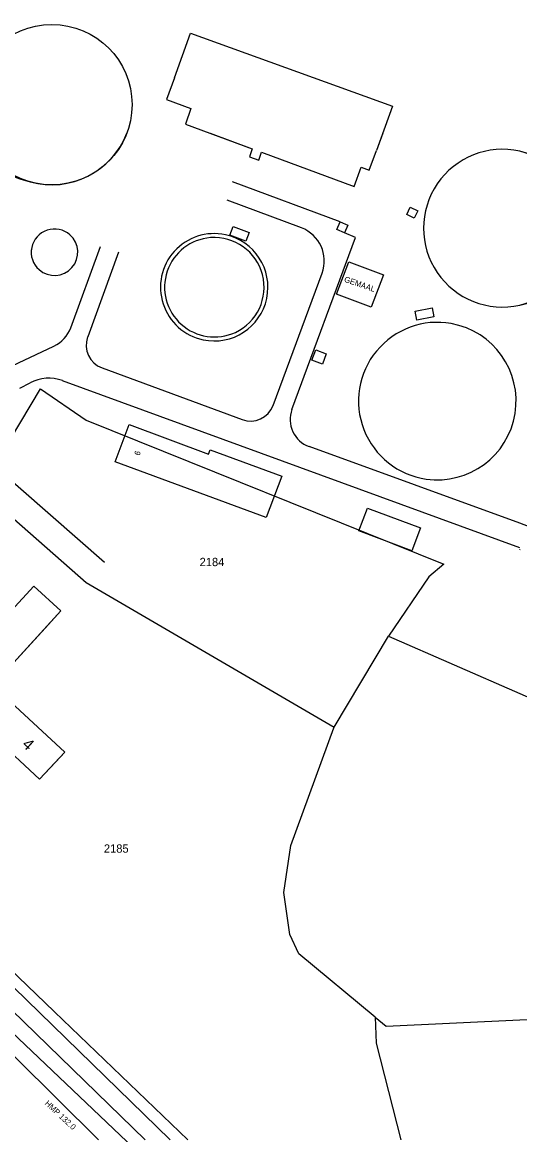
# Model space of a CAD drawing. Extents: x 148816 to 151297, y 399515 to 402500.
# Drawn here: x 150892.5 to 151000, y 402001.1 to 402241.7 of the extents above; entities that cross this region are included whole.
import ezdxf

# ---------------------------------------------------------------- set-up
doc = ezdxf.new("R2010")
doc.units = 0
for name, color, linetype in [('B01 Hoofdgebouw  [D] Norm', 7, 'Continuous'), ('B01 Hoofdgebouw  [T] Norm', 7, 'Continuous'), ('B01 hoofgebouw', 7, 'Continuous'), ('B02 Bijgebouw  [T] Norm', 7, 'Continuous'), ('G01 perceelsgrens', 7, 'Continuous'), ('S05 Water  Norm', 7, 'Continuous'), ('T04 Haag heg  [D] Gem', 7, 'Continuous'), ('T07 Midden sloot greppel  [D] Norm', 7, 'Continuous'), ('V00 Kant verharding algemeen  [T] Norm', 7, 'Continuous'), ('Z01 perceelnummer', 7, 'Continuous'), ('Z02 huisnummer', 7, 'Continuous'), ('Z02 Huisnummer  [Tekst] Norm', 7, 'Continuous'), ('Z19 Overige Tekst  [Tekst] Gem', 7, 'Continuous')]:
    doc.layers.add(name, color=color, linetype=linetype)

msp = doc.modelspace()

# ---------------------------------------------------------------- linework, layer by layer
at = {"layer": 'B01 Hoofdgebouw  [D] Norm'}
msp.add_lwpolyline([(150925.39, 402229.7), (150928.86, 402239.36), (150972.51, 402223.58), (150969.04, 402213.98)], dxfattribs=at)
at = {"layer": 'B01 Hoofdgebouw  [T] Norm'}
msp.add_lwpolyline([(150960.42, 402182.92), (150963.05, 402189.94), (150970.53, 402187.14), (150967.9, 402180.12), (150960.42, 402182.92)], dxfattribs=at)
msp.add_lwpolyline([(150896.24, 402078.02), (150886.57, 402087), (150889.75, 402090.47), (150878.21, 402101.07), (150875.49, 402098.11), (150875.26, 402098.33), (150894.96, 402119.8), (150900.83, 402114.41), (150886.04, 402098.26), (150901.68, 402083.88)], close=True, dxfattribs=at)
at = {"layer": 'B01 hoofgebouw'}
for points in [[(150933.06, 402217.75), (150942.2, 402214.39), (150941.56, 402212.65), (150943.58, 402211.91), (150944.22, 402213.65), (150964.22, 402206.2), (150965.75, 402210.42), (150967.48, 402209.78), (150969.04, 402213.98)], [(150970.4, 402217.75), (150969.04, 402213.98)], [(150975.57, 402200.13), (150976.33, 402201.73), (150977.98, 402200.95), (150977.22, 402199.35), (150975.57, 402200.13)], [(150940.83, 402194.41), (150937.37, 402195.72), (150938.08, 402197.59), (150941.53, 402196.28), (150940.83, 402194.41)], [(150962.16, 402196.2), (150960.49, 402196.9), (150961.19, 402198.58), (150962.87, 402197.88), (150962.16, 402196.2)], [(150960.42, 402182.92), (150963.05, 402189.94), (150970.53, 402187.14), (150967.9, 402180.12), (150960.42, 402182.92)], [(150977.38, 402179.27), (150981.07, 402179.96), (150981.44, 402178), (150977.75, 402177.31), (150977.38, 402179.27)], [(150957.38, 402167.79), (150955.1, 402168.63), (150955.93, 402170.88), (150958.2, 402170.05), (150957.38, 402167.79)], [(150945.23, 402134.61), (150912.56, 402146.69), (150915.56, 402154.73), (150932.77, 402148.34), (150933.12, 402149.28), (150948.58, 402143.56), (150945.23, 402134.61)], [(150976.67, 402127.44), (150965.22, 402131.74), (150967.07, 402136.67), (150978.52, 402132.37), (150976.67, 402127.44)], [(150899.64, 402081.68), (150896.24, 402078.02), (150886.57, 402087), (150889.75, 402090.47), (150878.21, 402101.07), (150875.49, 402098.11), (150875.26, 402098.33), (150894.96, 402119.8), (150900.83, 402114.41), (150897.45, 402110.72)], [(150897.45, 402110.72), (150886.04, 402098.26), (150901.68, 402083.88)], [(150899.64, 402081.68), (150901.68, 402083.88)]]:
    msp.add_lwpolyline(points, dxfattribs=at)
for centre, radius, start, end in [((150897.51, 402223.14), 16.25, 199.3458, 258.2054), ((150898.88, 402223.93), 17.34, 254.3302, 339.1435), ((150996.28, 402197.2), 17.06, 77.3861, 282.5761), ((150996.27, 402197.19), 17.06, 282.6598, 77.3746), ((150899.45, 402192), 5.03, 48.4648, 228.5291), ((150899.45, 402192), 5.03, 228.5291, 48.4648), ((150934.01, 402184.43), 10.76, 94.4085, 294.9591), ((150933.98, 402184.42), 10.77, 295.071, 94.2966), ((150982.2, 402159.8), 17.04, 79.8717, 261.889), ((150982.17, 402159.81), 17.04, 261.9943, 79.7664)]:
    msp.add_arc(centre, radius, start, end, dxfattribs=at)
at = {"layer": 'B02 Bijgebouw  [T] Norm'}
for points in [[(150925.39, 402229.7), (150923.67, 402225.01), (150928.93, 402223.11), (150927.73, 402219.71), (150942.2, 402214.39), (150941.56, 402212.65), (150943.58, 402211.91), (150944.22, 402213.65), (150964.22, 402206.2), (150965.75, 402210.42), (150967.48, 402209.78), (150969.04, 402213.98)], [(150975.57, 402200.13), (150976.33, 402201.73), (150977.98, 402200.95), (150977.22, 402199.35), (150975.57, 402200.13)], [(150940.83, 402194.41), (150937.37, 402195.72), (150938.08, 402197.59), (150941.53, 402196.28), (150940.83, 402194.41)], [(150962.16, 402196.2), (150960.49, 402196.9), (150961.19, 402198.58), (150962.87, 402197.88), (150962.16, 402196.2)], [(150977.38, 402179.27), (150981.07, 402179.96), (150981.44, 402178), (150977.75, 402177.31), (150977.38, 402179.27)], [(150957.38, 402167.79), (150955.1, 402168.63), (150955.93, 402170.88), (150958.2, 402170.05), (150957.38, 402167.79)], [(150945.23, 402134.61), (150912.56, 402146.69), (150915.56, 402154.73), (150932.77, 402148.34), (150933.12, 402149.28), (150948.58, 402143.56), (150945.23, 402134.61)], [(150976.67, 402127.44), (150965.22, 402131.74), (150967.07, 402136.67), (150978.52, 402132.37), (150976.67, 402127.44)]]:
    msp.add_lwpolyline(points, dxfattribs=at)
msp.add_circle((150898.87, 402223.93), 17.34, dxfattribs=at)
for centre, radius, start, end in [((150996.28, 402197.2), 17.06, 77.3861, 282.5761), ((150995.98, 402197.2), 17.12, 283.537, 76.4252), ((150899.45, 402192), 5.03, 48.4592, 228.5347), ((150899.45, 402192), 5.03, 228.5367, 48.4573), ((150934.01, 402184.43), 10.76, 94.4085, 294.9591), ((150933.98, 402184.42), 10.77, 295.0746, 94.2931), ((150982.2, 402159.8), 17.04, 79.875, 261.8858), ((150982.17, 402159.81), 17.04, 261.9964, 79.7644)]:
    msp.add_arc(centre, radius, start, end, dxfattribs=at)
at = {"layer": 'G01 perceelsgrens'}
for points in [[(150883.37, 402140.69), (150896.4, 402162.48), (150906.3, 402155.66), (150983.59, 402124.5), (150980.32, 402121.78), (150971.61, 402108.98)], [(150883.37, 402140.69), (150906.26, 402120.54), (150959.92, 402089.29)], [(150959.92, 402089.29), (150971.61, 402108.98)], [(150971.61, 402108.98), (151000, 402096.52)], [(151000, 402096.52), (151125.97, 402041.25)], [(150968.77, 402026.56), (150952.28, 402040.25), (150950.28, 402044.42), (150948.99, 402053.51), (150950.5, 402063.68), (150959.82, 402089.11), (150959.92, 402089.29)], [(150846.36, 402078.79), (150899.42, 402027.72), (150928.29, 402000)], [(150968.77, 402026.56), (150971.14, 402024.59), (151000, 402025.95)], [(150968.77, 402026.56), (150968.98, 402020.9), (150974.27, 402000)], [(151000, 402025.95), (151007.08, 402026.28), (151035.36, 402024.66), (151055.98, 402024.82), (151090.66, 402023.87), (151107.03, 402022.58), (151117.22, 402020.71), (151122.58, 402018.52), (151133, 402010.31)]]:
    msp.add_lwpolyline(points, dxfattribs=at)
at = {"layer": 'T04 Haag heg  [D] Gem'}
msp.add_lwpolyline([(150860.6, 402102.88), (150886.29, 402145.93), (150910.23, 402124.93)], dxfattribs=at)
at = {"layer": 'T07 Midden sloot greppel  [D] Norm'}
msp.add_lwpolyline([(151049.36, 401863.98), (151021.33, 401893.13), (150995.81, 401919.43), (150935.7, 401980.07), (150890.19, 402023.39), (150825.99, 402086.27), (150788.46, 402120.74), (150740.97, 402166.95)], dxfattribs=at)
at = {"layer": 'V00 Kant verharding algemeen  [T] Norm'}
for p, q in [((150891.96, 402162.63), (150894.18, 402163.77)), ((151002.5, 402132.47), (151000, 402133.37))]:
    msp.add_line(p, q, dxfattribs=at)
for points in [[(150597.62, 402291.46), (150634.33, 402258), (150671.52, 402224.55), (150708.77, 402190.89), (150740.87, 402161.34), (150780.23, 402124.77), (150814.53, 402092.26), (150854.86, 402053.32), (150891.15, 402017.71), (150908.96, 402000)], [(150961.19, 402198.58), (150937.9, 402207.23)], [(150952.81, 402197.27), (150936.77, 402203.27)], [(150950.75, 402157.96), (150964.48, 402195.19), (150962.16, 402196.2)], [(150902.97, 402175.66), (150909.36, 402193.24)], [(150913.3, 402192.05), (150906.62, 402173.68)], [(150946.69, 402158.86), (150957.28, 402187.49)], [(150881.37, 402163.22), (150899.33, 402171.68)], [(150909.72, 402166.97), (150940.02, 402155.79)], [(151000, 402128.08), (150901.17, 402164.22)], [(150760.47, 402152), (150797.8, 402116.99), (150850.75, 402066.42), (150919.02, 402000)], [(151000, 402133.38), (150954.47, 402149.95)], [(151000, 402127.71), (150999.95, 402127.57)], [(150924.47, 402000), (150853.91, 402068.71)]]:
    msp.add_lwpolyline(points, dxfattribs=at)
for centre, radius, start, end in [((150950.14, 402190.13), 7.62, 339.6828, 69.4565), ((150933.97, 402184.42), 11.61, 78.0351, 258.0435), ((150933.97, 402184.42), 11.61, 258.0422, 78.0364), ((150896.32, 402178.08), 7.07, 295.2133, 340.0334), ((150911.54, 402171.88), 5.24, 159.9739, 249.7367), ((150898.18, 402156.07), 8.68, 69.9133, 117.4874), ((150941.82, 402160.66), 5.19, 249.7501, 339.6703), ((150956.6, 402155.81), 6.23, 159.7812, 250.0057)]:
    msp.add_arc(centre, radius, start, end, dxfattribs=at)

# ---------------------------------------------------------------- texts
at = {"layer": 'S05 Water  Norm'}
msp.add_text('HMP 132.0', height=1.25, rotation=317, dxfattribs=at).set_placement((150897.25, 402007.76))
at = {"layer": 'Z01 perceelnummer'}
for s, p in [('2184', (150930.81, 402124.1)), ('2185', (150910.12, 402062.12))]:
    msp.add_text(s, height=1.8, dxfattribs=at).set_placement(p)
at = {"layer": 'Z02 huisnummer'}
msp.add_text('4', height=2.5, rotation=317.391, dxfattribs=at).set_placement((150892.26, 402085.3))
at = {"layer": 'Z02 Huisnummer  [Tekst] Norm'}
msp.add_text('6', height=1.25, rotation=70, dxfattribs=at).set_placement((150917.81, 402147.91))
at = {"layer": 'Z19 Overige Tekst  [Tekst] Gem'}
msp.add_text('GEMAAL', height=1.25, rotation=341, dxfattribs=at).set_placement((150961.94, 402185.64))

doc.saveas('drawing.dxf')
